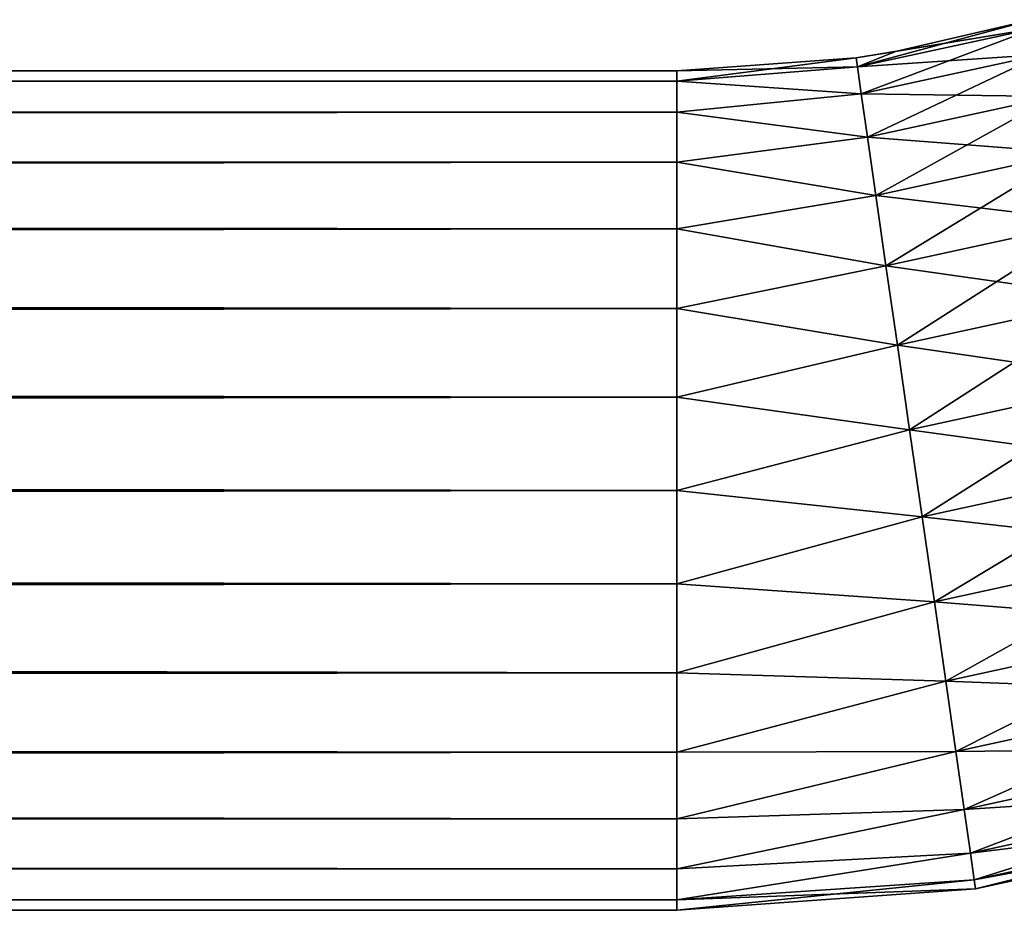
# Model space of a CAD drawing. Header units: inches. Extents: x -4.64 to 4.64, y -1.42 to 0.49.
# Tile 520 of 608: x 4.11 to 4.25, y -1.3 to -1.18. Entities that reach past the tile are written whole.
import ezdxf

# ---------------------------------------------------------------- set-up
doc = ezdxf.new("R2010")
doc.units = ezdxf.units.IN
doc.header["$LTSCALE"] = 65.185185
doc.header["$MEASUREMENT"] = 0
for name, color, linetype in [('332', 7, 'CONTINUOUS'), ('333', 7, 'CONTINUOUS'), ('334', 7, 'CONTINUOUS'), ('335', 7, 'CONTINUOUS'), ('54', 7, 'CONTINUOUS'), ('55', 7, 'CONTINUOUS'), ('56', 7, 'CONTINUOUS'), ('57', 7, 'CONTINUOUS')]:
    doc.layers.add(name, color=color, linetype=linetype)

msp = doc.modelspace()

# ---------------------------------------------------------------- linework, layer by layer
at = {"layer": '332', "color": 7, "linetype": 'CONTINUOUS', "true_color": 0xa2afbf}
for points in [[(-4.20139, -1.18548, -8.25134), (-4.20139, -1.184, -8.23821), (4.20139, -1.18548, -8.25134), (-4.20139, -1.18548, -8.25134)], [(4.20139, -1.18548, -8.25134), (-4.20139, -1.184, -8.23821), (4.20139, -1.184, -8.23821), (4.20139, -1.18548, -8.25134)], [(-4.20139, -1.18984, -8.26381), (-4.20139, -1.18548, -8.25134), (4.20139, -1.18984, -8.26381), (-4.20139, -1.18984, -8.26381)], [(4.20139, -1.18984, -8.26381), (-4.20139, -1.18548, -8.25134), (4.20139, -1.18548, -8.25134), (4.20139, -1.18984, -8.26381)], [(-4.20139, -1.19687, -8.275), (-4.20139, -1.18984, -8.26381), (4.20139, -1.19687, -8.275), (-4.20139, -1.19687, -8.275)], [(4.20139, -1.19687, -8.275), (-4.20139, -1.18984, -8.26381), (4.20139, -1.18984, -8.26381), (4.20139, -1.19687, -8.275)], [(-4.20139, -1.20621, -8.28434), (-4.20139, -1.19687, -8.275), (4.20139, -1.20621, -8.28434), (-4.20139, -1.20621, -8.28434)], [(4.20139, -1.20621, -8.28434), (-4.20139, -1.19687, -8.275), (4.20139, -1.19687, -8.275), (4.20139, -1.20621, -8.28434)], [(-4.20139, -1.2174, -8.29137), (-4.20139, -1.20621, -8.28434), (4.20139, -1.2174, -8.29137), (-4.20139, -1.2174, -8.29137)], [(4.20139, -1.2174, -8.29137), (-4.20139, -1.20621, -8.28434), (4.20139, -1.20621, -8.28434), (4.20139, -1.2174, -8.29137)], [(-4.20139, -1.22987, -8.29573), (-4.20139, -1.2174, -8.29137), (4.20139, -1.22987, -8.29573), (-4.20139, -1.22987, -8.29573)], [(4.20139, -1.22987, -8.29573), (-4.20139, -1.2174, -8.29137), (4.20139, -1.2174, -8.29137), (4.20139, -1.22987, -8.29573)], [(-4.20139, -1.243, -8.29721), (-4.20139, -1.22987, -8.29573), (4.20139, -1.243, -8.29721), (-4.20139, -1.243, -8.29721)], [(4.20139, -1.243, -8.29721), (-4.20139, -1.22987, -8.29573), (4.20139, -1.22987, -8.29573), (4.20139, -1.243, -8.29721)], [(-4.20139, -1.25613, -8.29573), (-4.20139, -1.243, -8.29721), (4.20139, -1.25613, -8.29573), (-4.20139, -1.25613, -8.29573)], [(4.20139, -1.25613, -8.29573), (-4.20139, -1.243, -8.29721), (4.20139, -1.243, -8.29721), (4.20139, -1.25613, -8.29573)], [(-4.20139, -1.2686, -8.29137), (-4.20139, -1.25613, -8.29573), (4.20139, -1.2686, -8.29137), (-4.20139, -1.2686, -8.29137)], [(4.20139, -1.2686, -8.29137), (-4.20139, -1.25613, -8.29573), (4.20139, -1.25613, -8.29573), (4.20139, -1.2686, -8.29137)], [(-4.20139, -1.27979, -8.28434), (-4.20139, -1.2686, -8.29137), (4.20139, -1.27979, -8.28434), (-4.20139, -1.27979, -8.28434)], [(4.20139, -1.27979, -8.28434), (-4.20139, -1.2686, -8.29137), (4.20139, -1.2686, -8.29137), (4.20139, -1.27979, -8.28434)], [(-4.20139, -1.28913, -8.275), (-4.20139, -1.27979, -8.28434), (4.20139, -1.28913, -8.275), (-4.20139, -1.28913, -8.275)], [(4.20139, -1.28913, -8.275), (-4.20139, -1.27979, -8.28434), (4.20139, -1.27979, -8.28434), (4.20139, -1.28913, -8.275)], [(-4.20139, -1.29616, -8.26381), (-4.20139, -1.28913, -8.275), (4.20139, -1.29616, -8.26381), (-4.20139, -1.29616, -8.26381)], [(4.20139, -1.29616, -8.26381), (-4.20139, -1.28913, -8.275), (4.20139, -1.28913, -8.275), (4.20139, -1.29616, -8.26381)], [(-4.20139, -1.30052, -8.25134), (-4.20139, -1.29616, -8.26381), (4.20139, -1.30052, -8.25134), (-4.20139, -1.30052, -8.25134)], [(4.20139, -1.30052, -8.25134), (-4.20139, -1.29616, -8.26381), (4.20139, -1.29616, -8.26381), (4.20139, -1.30052, -8.25134)], [(-4.20139, -1.302, -8.23821), (-4.20139, -1.30052, -8.25134), (4.20139, -1.302, -8.23821), (-4.20139, -1.302, -8.23821)], [(4.20139, -1.302, -8.23821), (-4.20139, -1.30052, -8.25134), (4.20139, -1.30052, -8.25134), (4.20139, -1.302, -8.23821)]]:
    msp.add_3dface(points, dxfattribs=at)
at = {"layer": '333', "color": 7, "linetype": 'CONTINUOUS', "true_color": 0xa2afbf}
for points in [[(-4.20139, -1.184, -8.23821), (-4.20139, -1.18548, -8.22508), (4.20139, -1.184, -8.23821), (-4.20139, -1.184, -8.23821)], [(4.20139, -1.184, -8.23821), (-4.20139, -1.18548, -8.22508), (4.20139, -1.18548, -8.22508), (4.20139, -1.184, -8.23821)], [(-4.20139, -1.18548, -8.22508), (-4.20139, -1.18984, -8.21261), (4.20139, -1.18548, -8.22508), (-4.20139, -1.18548, -8.22508)], [(4.20139, -1.18548, -8.22508), (-4.20139, -1.18984, -8.21261), (4.20139, -1.18984, -8.21261), (4.20139, -1.18548, -8.22508)], [(-4.20139, -1.18984, -8.21261), (-4.20139, -1.19687, -8.20142), (4.20139, -1.18984, -8.21261), (-4.20139, -1.18984, -8.21261)], [(4.20139, -1.18984, -8.21261), (-4.20139, -1.19687, -8.20142), (4.20139, -1.19687, -8.20142), (4.20139, -1.18984, -8.21261)], [(-4.20139, -1.19687, -8.20142), (-4.20139, -1.20621, -8.19208), (4.20139, -1.19687, -8.20142), (-4.20139, -1.19687, -8.20142)], [(4.20139, -1.19687, -8.20142), (-4.20139, -1.20621, -8.19208), (4.20139, -1.20621, -8.19208), (4.20139, -1.19687, -8.20142)], [(-4.20139, -1.20621, -8.19208), (-4.20139, -1.2174, -8.18505), (4.20139, -1.20621, -8.19208), (-4.20139, -1.20621, -8.19208)], [(4.20139, -1.20621, -8.19208), (-4.20139, -1.2174, -8.18505), (4.20139, -1.2174, -8.18505), (4.20139, -1.20621, -8.19208)], [(-4.20139, -1.2174, -8.18505), (-4.20139, -1.22987, -8.18069), (4.20139, -1.2174, -8.18505), (-4.20139, -1.2174, -8.18505)], [(4.20139, -1.2174, -8.18505), (-4.20139, -1.22987, -8.18069), (4.20139, -1.22987, -8.18069), (4.20139, -1.2174, -8.18505)], [(-4.20139, -1.22987, -8.18069), (-4.20139, -1.243, -8.17921), (4.20139, -1.22987, -8.18069), (-4.20139, -1.22987, -8.18069)], [(4.20139, -1.22987, -8.18069), (-4.20139, -1.243, -8.17921), (4.20139, -1.243, -8.17921), (4.20139, -1.22987, -8.18069)], [(-4.20139, -1.243, -8.17921), (-4.20139, -1.25613, -8.18069), (4.20139, -1.243, -8.17921), (-4.20139, -1.243, -8.17921)], [(4.20139, -1.243, -8.17921), (-4.20139, -1.25613, -8.18069), (4.20139, -1.25613, -8.18069), (4.20139, -1.243, -8.17921)], [(-4.20139, -1.25613, -8.18069), (-4.20139, -1.2686, -8.18505), (4.20139, -1.25613, -8.18069), (-4.20139, -1.25613, -8.18069)], [(4.20139, -1.25613, -8.18069), (-4.20139, -1.2686, -8.18505), (4.20139, -1.2686, -8.18505), (4.20139, -1.25613, -8.18069)], [(-4.20139, -1.2686, -8.18505), (-4.20139, -1.27979, -8.19208), (4.20139, -1.2686, -8.18505), (-4.20139, -1.2686, -8.18505)], [(4.20139, -1.2686, -8.18505), (-4.20139, -1.27979, -8.19208), (4.20139, -1.27979, -8.19208), (4.20139, -1.2686, -8.18505)], [(-4.20139, -1.27979, -8.19208), (-4.20139, -1.28913, -8.20142), (4.20139, -1.27979, -8.19208), (-4.20139, -1.27979, -8.19208)], [(4.20139, -1.27979, -8.19208), (-4.20139, -1.28913, -8.20142), (4.20139, -1.28913, -8.20142), (4.20139, -1.27979, -8.19208)], [(-4.20139, -1.28913, -8.20142), (-4.20139, -1.29616, -8.21261), (4.20139, -1.28913, -8.20142), (-4.20139, -1.28913, -8.20142)], [(4.20139, -1.28913, -8.20142), (-4.20139, -1.29616, -8.21261), (4.20139, -1.29616, -8.21261), (4.20139, -1.28913, -8.20142)], [(-4.20139, -1.29616, -8.21261), (-4.20139, -1.30052, -8.22508), (4.20139, -1.29616, -8.21261), (-4.20139, -1.29616, -8.21261)], [(4.20139, -1.29616, -8.21261), (-4.20139, -1.30052, -8.22508), (4.20139, -1.30052, -8.22508), (4.20139, -1.29616, -8.21261)], [(-4.20139, -1.30052, -8.22508), (-4.20139, -1.302, -8.23821), (4.20139, -1.30052, -8.22508), (-4.20139, -1.30052, -8.22508)], [(-4.20139, -1.302, -8.23821), (4.20139, -1.302, -8.23821), (4.20139, -1.30052, -8.22508), (-4.20139, -1.302, -8.23821)]]:
    msp.add_3dface(points, dxfattribs=at)
at = {"layer": '334', "color": 7, "linetype": 'CONTINUOUS', "true_color": 0xa2afbf}
for points in [[(4.25128, -1.17682, -8.23821), (4.25164, -1.17806, -8.25048), (4.23212, -1.18131, -8.23821), (4.25128, -1.17682, -8.23821)], [(4.22676, -1.18347, -8.25048), (4.22657, -1.1822, -8.23821), (4.25164, -1.17806, -8.25048), (4.22676, -1.18347, -8.25048)], [(4.25164, -1.17806, -8.25048), (4.22657, -1.1822, -8.23821), (4.23212, -1.18131, -8.23821), (4.25164, -1.17806, -8.25048)], [(4.25271, -1.18172, -8.26221), (4.22676, -1.18347, -8.25048), (4.25164, -1.17806, -8.25048), (4.25271, -1.18172, -8.26221)], [(4.2273, -1.18725, -8.26221), (4.22676, -1.18347, -8.25048), (4.25271, -1.18172, -8.26221), (4.2273, -1.18725, -8.26221)], [(4.25445, -1.18763, -8.27289), (4.2273, -1.18725, -8.26221), (4.25271, -1.18172, -8.26221), (4.25445, -1.18763, -8.27289)], [(4.22676, -1.18347, -8.25048), (4.20139, -1.184, -8.23821), (4.22657, -1.1822, -8.23821), (4.22676, -1.18347, -8.25048)], [(4.20139, -1.18548, -8.25134), (4.20139, -1.184, -8.23821), (4.22676, -1.18347, -8.25048), (4.20139, -1.18548, -8.25134)], [(4.2273, -1.18725, -8.26221), (4.20139, -1.18548, -8.25134), (4.22676, -1.18347, -8.25048), (4.2273, -1.18725, -8.26221)], [(4.20139, -1.18984, -8.26381), (4.20139, -1.18548, -8.25134), (4.2273, -1.18725, -8.26221), (4.20139, -1.18984, -8.26381)], [(4.22818, -1.19335, -8.27289), (4.20139, -1.18984, -8.26381), (4.2273, -1.18725, -8.26221), (4.22818, -1.19335, -8.27289)], [(4.22818, -1.19335, -8.27289), (4.2273, -1.18725, -8.26221), (4.25445, -1.18763, -8.27289), (4.22818, -1.19335, -8.27289)], [(4.25678, -1.19555, -8.28206), (4.22818, -1.19335, -8.27289), (4.25445, -1.18763, -8.27289), (4.25678, -1.19555, -8.28206)], [(4.20139, -1.19687, -8.275), (4.20139, -1.18984, -8.26381), (4.22818, -1.19335, -8.27289), (4.20139, -1.19687, -8.275)], [(4.22935, -1.20152, -8.28206), (4.20139, -1.19687, -8.275), (4.22818, -1.19335, -8.27289), (4.22935, -1.20152, -8.28206)], [(4.22935, -1.20152, -8.28206), (4.22818, -1.19335, -8.27289), (4.25678, -1.19555, -8.28206), (4.22935, -1.20152, -8.28206)], [(4.25959, -1.20513, -8.28931), (4.22935, -1.20152, -8.28206), (4.25678, -1.19555, -8.28206), (4.25959, -1.20513, -8.28931)], [(4.20139, -1.20621, -8.28434), (4.20139, -1.19687, -8.275), (4.22935, -1.20152, -8.28206), (4.20139, -1.20621, -8.28434)], [(4.23077, -1.2114, -8.28931), (4.20139, -1.20621, -8.28434), (4.22935, -1.20152, -8.28206), (4.23077, -1.2114, -8.28931)], [(4.23077, -1.2114, -8.28931), (4.22935, -1.20152, -8.28206), (4.25959, -1.20513, -8.28931), (4.23077, -1.2114, -8.28931)], [(4.26277, -1.21594, -8.29432), (4.23077, -1.2114, -8.28931), (4.25959, -1.20513, -8.28931), (4.26277, -1.21594, -8.29432)], [(4.20139, -1.2174, -8.29137), (4.20139, -1.20621, -8.28434), (4.23077, -1.2114, -8.28931), (4.20139, -1.2174, -8.29137)], [(4.23238, -1.22255, -8.29432), (4.20139, -1.2174, -8.29137), (4.23077, -1.2114, -8.28931), (4.23238, -1.22255, -8.29432)], [(4.23238, -1.22255, -8.29432), (4.23077, -1.2114, -8.28931), (4.26277, -1.21594, -8.29432), (4.23238, -1.22255, -8.29432)], [(4.26617, -1.22751, -8.29689), (4.23238, -1.22255, -8.29432), (4.26277, -1.21594, -8.29432), (4.26617, -1.22751, -8.29689)], [(4.20139, -1.22987, -8.29573), (4.20139, -1.2174, -8.29137), (4.23238, -1.22255, -8.29432), (4.20139, -1.22987, -8.29573)], [(4.23409, -1.23449, -8.29689), (4.20139, -1.22987, -8.29573), (4.23238, -1.22255, -8.29432), (4.23409, -1.23449, -8.29689)], [(4.23409, -1.23449, -8.29689), (4.23238, -1.22255, -8.29432), (4.26617, -1.22751, -8.29689), (4.23409, -1.23449, -8.29689)], [(4.26964, -1.23935, -8.29689), (4.23409, -1.23449, -8.29689), (4.26617, -1.22751, -8.29689), (4.26964, -1.23935, -8.29689)], [(4.20139, -1.243, -8.29721), (4.20139, -1.22987, -8.29573), (4.23409, -1.23449, -8.29689), (4.20139, -1.243, -8.29721)], [(4.23585, -1.2467, -8.29689), (4.20139, -1.243, -8.29721), (4.23409, -1.23449, -8.29689), (4.23585, -1.2467, -8.29689)], [(4.23585, -1.2467, -8.29689), (4.23409, -1.23449, -8.29689), (4.26964, -1.23935, -8.29689), (4.23585, -1.2467, -8.29689)], [(4.27305, -1.25092, -8.29432), (4.23585, -1.2467, -8.29689), (4.26964, -1.23935, -8.29689), (4.27305, -1.25092, -8.29432)], [(4.20139, -1.25613, -8.29573), (4.20139, -1.243, -8.29721), (4.23585, -1.2467, -8.29689), (4.20139, -1.25613, -8.29573)], [(4.23757, -1.25864, -8.29432), (4.20139, -1.25613, -8.29573), (4.23585, -1.2467, -8.29689), (4.23757, -1.25864, -8.29432)], [(4.23757, -1.25864, -8.29432), (4.23585, -1.2467, -8.29689), (4.27305, -1.25092, -8.29432), (4.23757, -1.25864, -8.29432)], [(4.27622, -1.26173, -8.28931), (4.23757, -1.25864, -8.29432), (4.27305, -1.25092, -8.29432), (4.27622, -1.26173, -8.28931)], [(4.20139, -1.2686, -8.29137), (4.20139, -1.25613, -8.29573), (4.23757, -1.25864, -8.29432), (4.20139, -1.2686, -8.29137)], [(4.23917, -1.2698, -8.28931), (4.20139, -1.2686, -8.29137), (4.23757, -1.25864, -8.29432), (4.23917, -1.2698, -8.28931)], [(4.23917, -1.2698, -8.28931), (4.23757, -1.25864, -8.29432), (4.27622, -1.26173, -8.28931), (4.23917, -1.2698, -8.28931)], [(4.27903, -1.27131, -8.28206), (4.23917, -1.2698, -8.28931), (4.27622, -1.26173, -8.28931), (4.27903, -1.27131, -8.28206)], [(4.20139, -1.27979, -8.28434), (4.20139, -1.2686, -8.29137), (4.23917, -1.2698, -8.28931), (4.20139, -1.27979, -8.28434)], [(4.24059, -1.27967, -8.28206), (4.20139, -1.27979, -8.28434), (4.23917, -1.2698, -8.28931), (4.24059, -1.27967, -8.28206)], [(4.24059, -1.27967, -8.28206), (4.23917, -1.2698, -8.28931), (4.27903, -1.27131, -8.28206), (4.24059, -1.27967, -8.28206)], [(4.28136, -1.27923, -8.27289), (4.24059, -1.27967, -8.28206), (4.27903, -1.27131, -8.28206), (4.28136, -1.27923, -8.27289)], [(4.20139, -1.28913, -8.275), (4.20139, -1.27979, -8.28434), (4.24059, -1.27967, -8.28206), (4.20139, -1.28913, -8.275)], [(4.24176, -1.28784, -8.27289), (4.20139, -1.28913, -8.275), (4.24059, -1.27967, -8.28206), (4.24176, -1.28784, -8.27289)], [(4.24176, -1.28784, -8.27289), (4.24059, -1.27967, -8.28206), (4.28136, -1.27923, -8.27289), (4.24176, -1.28784, -8.27289)], [(4.2831, -1.28514, -8.26221), (4.24176, -1.28784, -8.27289), (4.28136, -1.27923, -8.27289), (4.2831, -1.28514, -8.26221)], [(4.24264, -1.29395, -8.26221), (4.24176, -1.28784, -8.27289), (4.2831, -1.28514, -8.26221), (4.24264, -1.29395, -8.26221)], [(4.28417, -1.2888, -8.25048), (4.24264, -1.29395, -8.26221), (4.2831, -1.28514, -8.26221), (4.28417, -1.2888, -8.25048)], [(4.20139, -1.29616, -8.26381), (4.20139, -1.28913, -8.275), (4.24176, -1.28784, -8.27289), (4.20139, -1.29616, -8.26381)], [(4.24264, -1.29395, -8.26221), (4.20139, -1.29616, -8.26381), (4.24176, -1.28784, -8.27289), (4.24264, -1.29395, -8.26221)], [(4.24318, -1.29772, -8.25048), (4.24264, -1.29395, -8.26221), (4.28417, -1.2888, -8.25048), (4.24318, -1.29772, -8.25048)], [(4.28454, -1.29004, -8.23821), (4.24318, -1.29772, -8.25048), (4.28417, -1.2888, -8.25048), (4.28454, -1.29004, -8.23821)], [(4.24337, -1.299, -8.23821), (4.24318, -1.29772, -8.25048), (4.28454, -1.29004, -8.23821), (4.24337, -1.299, -8.23821)], [(4.20139, -1.30052, -8.25134), (4.20139, -1.29616, -8.26381), (4.24264, -1.29395, -8.26221), (4.20139, -1.30052, -8.25134)], [(4.24318, -1.29772, -8.25048), (4.20139, -1.30052, -8.25134), (4.24264, -1.29395, -8.26221), (4.24318, -1.29772, -8.25048)], [(4.24337, -1.299, -8.23821), (4.20139, -1.30052, -8.25134), (4.24318, -1.29772, -8.25048), (4.24337, -1.299, -8.23821)], [(4.20139, -1.302, -8.23821), (4.20139, -1.30052, -8.25134), (4.24337, -1.299, -8.23821), (4.20139, -1.302, -8.23821)]]:
    msp.add_3dface(points, dxfattribs=at)
at = {"layer": '335', "color": 7, "linetype": 'CONTINUOUS', "true_color": 0xa2afbf}
for points in [[(4.25128, -1.17682, -8.23821), (4.23212, -1.18131, -8.23821), (4.22676, -1.18347, -8.22594), (4.25128, -1.17682, -8.23821)], [(4.25128, -1.17682, -8.23821), (4.22676, -1.18347, -8.22594), (4.25164, -1.17806, -8.22594), (4.25128, -1.17682, -8.23821)], [(4.22676, -1.18347, -8.22594), (4.2273, -1.18725, -8.21421), (4.25164, -1.17806, -8.22594), (4.22676, -1.18347, -8.22594)], [(4.25164, -1.17806, -8.22594), (4.2273, -1.18725, -8.21421), (4.25271, -1.18172, -8.21421), (4.25164, -1.17806, -8.22594)], [(4.23212, -1.18131, -8.23821), (4.22657, -1.1822, -8.23821), (4.22676, -1.18347, -8.22594), (4.23212, -1.18131, -8.23821)], [(4.2273, -1.18725, -8.21421), (4.22818, -1.19335, -8.20353), (4.25271, -1.18172, -8.21421), (4.2273, -1.18725, -8.21421)], [(4.25271, -1.18172, -8.21421), (4.22818, -1.19335, -8.20353), (4.25445, -1.18763, -8.20353), (4.25271, -1.18172, -8.21421)], [(4.20139, -1.184, -8.23821), (4.20139, -1.18548, -8.22508), (4.22657, -1.1822, -8.23821), (4.20139, -1.184, -8.23821)], [(4.22657, -1.1822, -8.23821), (4.20139, -1.18548, -8.22508), (4.22676, -1.18347, -8.22594), (4.22657, -1.1822, -8.23821)], [(4.22676, -1.18347, -8.22594), (4.20139, -1.18548, -8.22508), (4.2273, -1.18725, -8.21421), (4.22676, -1.18347, -8.22594)], [(4.20139, -1.18548, -8.22508), (4.20139, -1.18984, -8.21261), (4.2273, -1.18725, -8.21421), (4.20139, -1.18548, -8.22508)], [(4.2273, -1.18725, -8.21421), (4.20139, -1.18984, -8.21261), (4.22818, -1.19335, -8.20353), (4.2273, -1.18725, -8.21421)], [(4.22818, -1.19335, -8.20353), (4.22935, -1.20152, -8.19436), (4.25445, -1.18763, -8.20353), (4.22818, -1.19335, -8.20353)], [(4.25445, -1.18763, -8.20353), (4.22935, -1.20152, -8.19436), (4.25678, -1.19555, -8.19436), (4.25445, -1.18763, -8.20353)], [(4.20139, -1.18984, -8.21261), (4.20139, -1.19687, -8.20142), (4.22818, -1.19335, -8.20353), (4.20139, -1.18984, -8.21261)], [(4.22818, -1.19335, -8.20353), (4.20139, -1.19687, -8.20142), (4.22935, -1.20152, -8.19436), (4.22818, -1.19335, -8.20353)], [(4.22935, -1.20152, -8.19436), (4.23077, -1.2114, -8.18711), (4.25678, -1.19555, -8.19436), (4.22935, -1.20152, -8.19436)], [(4.25678, -1.19555, -8.19436), (4.23077, -1.2114, -8.18711), (4.25959, -1.20513, -8.18711), (4.25678, -1.19555, -8.19436)], [(4.20139, -1.19687, -8.20142), (4.20139, -1.20621, -8.19208), (4.22935, -1.20152, -8.19436), (4.20139, -1.19687, -8.20142)], [(4.22935, -1.20152, -8.19436), (4.20139, -1.20621, -8.19208), (4.23077, -1.2114, -8.18711), (4.22935, -1.20152, -8.19436)], [(4.23077, -1.2114, -8.18711), (4.23238, -1.22255, -8.1821), (4.25959, -1.20513, -8.18711), (4.23077, -1.2114, -8.18711)], [(4.25959, -1.20513, -8.18711), (4.23238, -1.22255, -8.1821), (4.26277, -1.21594, -8.1821), (4.25959, -1.20513, -8.18711)], [(4.20139, -1.20621, -8.19208), (4.20139, -1.2174, -8.18505), (4.23077, -1.2114, -8.18711), (4.20139, -1.20621, -8.19208)], [(4.23077, -1.2114, -8.18711), (4.20139, -1.2174, -8.18505), (4.23238, -1.22255, -8.1821), (4.23077, -1.2114, -8.18711)], [(4.23238, -1.22255, -8.1821), (4.23409, -1.23449, -8.17953), (4.26277, -1.21594, -8.1821), (4.23238, -1.22255, -8.1821)], [(4.26277, -1.21594, -8.1821), (4.23409, -1.23449, -8.17953), (4.26617, -1.22751, -8.17953), (4.26277, -1.21594, -8.1821)], [(4.20139, -1.2174, -8.18505), (4.20139, -1.22987, -8.18069), (4.23238, -1.22255, -8.1821), (4.20139, -1.2174, -8.18505)], [(4.23238, -1.22255, -8.1821), (4.20139, -1.22987, -8.18069), (4.23409, -1.23449, -8.17953), (4.23238, -1.22255, -8.1821)], [(4.23409, -1.23449, -8.17953), (4.23585, -1.2467, -8.17953), (4.26617, -1.22751, -8.17953), (4.23409, -1.23449, -8.17953)], [(4.26617, -1.22751, -8.17953), (4.23585, -1.2467, -8.17953), (4.26964, -1.23935, -8.17953), (4.26617, -1.22751, -8.17953)], [(4.20139, -1.22987, -8.18069), (4.20139, -1.243, -8.17921), (4.23409, -1.23449, -8.17953), (4.20139, -1.22987, -8.18069)], [(4.23409, -1.23449, -8.17953), (4.20139, -1.243, -8.17921), (4.23585, -1.2467, -8.17953), (4.23409, -1.23449, -8.17953)], [(4.23585, -1.2467, -8.17953), (4.23757, -1.25864, -8.1821), (4.26964, -1.23935, -8.17953), (4.23585, -1.2467, -8.17953)], [(4.26964, -1.23935, -8.17953), (4.23757, -1.25864, -8.1821), (4.27305, -1.25092, -8.1821), (4.26964, -1.23935, -8.17953)], [(4.20139, -1.243, -8.17921), (4.20139, -1.25613, -8.18069), (4.23585, -1.2467, -8.17953), (4.20139, -1.243, -8.17921)], [(4.23585, -1.2467, -8.17953), (4.20139, -1.25613, -8.18069), (4.23757, -1.25864, -8.1821), (4.23585, -1.2467, -8.17953)], [(4.23757, -1.25864, -8.1821), (4.23917, -1.2698, -8.18711), (4.27305, -1.25092, -8.1821), (4.23757, -1.25864, -8.1821)], [(4.27305, -1.25092, -8.1821), (4.23917, -1.2698, -8.18711), (4.27622, -1.26173, -8.18711), (4.27305, -1.25092, -8.1821)], [(4.20139, -1.25613, -8.18069), (4.20139, -1.2686, -8.18505), (4.23757, -1.25864, -8.1821), (4.20139, -1.25613, -8.18069)], [(4.23757, -1.25864, -8.1821), (4.20139, -1.2686, -8.18505), (4.23917, -1.2698, -8.18711), (4.23757, -1.25864, -8.1821)], [(4.23917, -1.2698, -8.18711), (4.24059, -1.27967, -8.19436), (4.27622, -1.26173, -8.18711), (4.23917, -1.2698, -8.18711)], [(4.27622, -1.26173, -8.18711), (4.24059, -1.27967, -8.19436), (4.27903, -1.27131, -8.19436), (4.27622, -1.26173, -8.18711)], [(4.20139, -1.2686, -8.18505), (4.20139, -1.27979, -8.19208), (4.23917, -1.2698, -8.18711), (4.20139, -1.2686, -8.18505)], [(4.23917, -1.2698, -8.18711), (4.20139, -1.27979, -8.19208), (4.24059, -1.27967, -8.19436), (4.23917, -1.2698, -8.18711)], [(4.24059, -1.27967, -8.19436), (4.24176, -1.28784, -8.20353), (4.27903, -1.27131, -8.19436), (4.24059, -1.27967, -8.19436)], [(4.27903, -1.27131, -8.19436), (4.24176, -1.28784, -8.20353), (4.28136, -1.27923, -8.20353), (4.27903, -1.27131, -8.19436)], [(4.20139, -1.27979, -8.19208), (4.20139, -1.28913, -8.20142), (4.24059, -1.27967, -8.19436), (4.20139, -1.27979, -8.19208)], [(4.24059, -1.27967, -8.19436), (4.20139, -1.28913, -8.20142), (4.24176, -1.28784, -8.20353), (4.24059, -1.27967, -8.19436)], [(4.24176, -1.28784, -8.20353), (4.24264, -1.29395, -8.21421), (4.28136, -1.27923, -8.20353), (4.24176, -1.28784, -8.20353)], [(4.28136, -1.27923, -8.20353), (4.24264, -1.29395, -8.21421), (4.2831, -1.28514, -8.21421), (4.28136, -1.27923, -8.20353)], [(4.24264, -1.29395, -8.21421), (4.24318, -1.29772, -8.22594), (4.2831, -1.28514, -8.21421), (4.24264, -1.29395, -8.21421)], [(4.2831, -1.28514, -8.21421), (4.24318, -1.29772, -8.22594), (4.28417, -1.2888, -8.22594), (4.2831, -1.28514, -8.21421)], [(4.20139, -1.28913, -8.20142), (4.20139, -1.29616, -8.21261), (4.24176, -1.28784, -8.20353), (4.20139, -1.28913, -8.20142)], [(4.24176, -1.28784, -8.20353), (4.20139, -1.29616, -8.21261), (4.24264, -1.29395, -8.21421), (4.24176, -1.28784, -8.20353)], [(4.24318, -1.29772, -8.22594), (4.24337, -1.299, -8.23821), (4.28417, -1.2888, -8.22594), (4.24318, -1.29772, -8.22594)], [(4.24337, -1.299, -8.23821), (4.28454, -1.29004, -8.23821), (4.28417, -1.2888, -8.22594), (4.24337, -1.299, -8.23821)], [(4.20139, -1.29616, -8.21261), (4.20139, -1.30052, -8.22508), (4.24264, -1.29395, -8.21421), (4.20139, -1.29616, -8.21261)], [(4.24264, -1.29395, -8.21421), (4.20139, -1.30052, -8.22508), (4.24318, -1.29772, -8.22594), (4.24264, -1.29395, -8.21421)], [(4.20139, -1.30052, -8.22508), (4.20139, -1.302, -8.23821), (4.24318, -1.29772, -8.22594), (4.20139, -1.30052, -8.22508)], [(4.20139, -1.302, -8.23821), (4.24337, -1.299, -8.23821), (4.24318, -1.29772, -8.22594), (4.20139, -1.302, -8.23821)]]:
    msp.add_3dface(points, dxfattribs=at)
at = {"layer": '54', "color": 7, "linetype": 'CONTINUOUS', "true_color": 0xa2afbf}
for points in [[(-4.20139, -1.184, 8.23821), (-4.20139, -1.18548, 8.25134), (4.20139, -1.184, 8.23821), (-4.20139, -1.184, 8.23821)], [(4.20139, -1.184, 8.23821), (-4.20139, -1.18548, 8.25134), (4.20139, -1.18548, 8.25134), (4.20139, -1.184, 8.23821)], [(-4.20139, -1.18548, 8.25134), (-4.20139, -1.18984, 8.26381), (4.20139, -1.18548, 8.25134), (-4.20139, -1.18548, 8.25134)], [(4.20139, -1.18548, 8.25134), (-4.20139, -1.18984, 8.26381), (4.20139, -1.18984, 8.26381), (4.20139, -1.18548, 8.25134)], [(-4.20139, -1.18984, 8.26381), (-4.20139, -1.19687, 8.275), (4.20139, -1.18984, 8.26381), (-4.20139, -1.18984, 8.26381)], [(4.20139, -1.18984, 8.26381), (-4.20139, -1.19687, 8.275), (4.20139, -1.19687, 8.275), (4.20139, -1.18984, 8.26381)], [(-4.20139, -1.19687, 8.275), (-4.20139, -1.20621, 8.28434), (4.20139, -1.19687, 8.275), (-4.20139, -1.19687, 8.275)], [(4.20139, -1.19687, 8.275), (-4.20139, -1.20621, 8.28434), (4.20139, -1.20621, 8.28434), (4.20139, -1.19687, 8.275)], [(-4.20139, -1.20621, 8.28434), (-4.20139, -1.2174, 8.29137), (4.20139, -1.20621, 8.28434), (-4.20139, -1.20621, 8.28434)], [(4.20139, -1.20621, 8.28434), (-4.20139, -1.2174, 8.29137), (4.20139, -1.2174, 8.29137), (4.20139, -1.20621, 8.28434)], [(-4.20139, -1.2174, 8.29137), (-4.20139, -1.22987, 8.29573), (4.20139, -1.2174, 8.29137), (-4.20139, -1.2174, 8.29137)], [(4.20139, -1.2174, 8.29137), (-4.20139, -1.22987, 8.29573), (4.20139, -1.22987, 8.29573), (4.20139, -1.2174, 8.29137)], [(-4.20139, -1.22987, 8.29573), (-4.20139, -1.243, 8.29721), (4.20139, -1.22987, 8.29573), (-4.20139, -1.22987, 8.29573)], [(4.20139, -1.22987, 8.29573), (-4.20139, -1.243, 8.29721), (4.20139, -1.243, 8.29721), (4.20139, -1.22987, 8.29573)], [(-4.20139, -1.243, 8.29721), (-4.20139, -1.25613, 8.29573), (4.20139, -1.243, 8.29721), (-4.20139, -1.243, 8.29721)], [(4.20139, -1.243, 8.29721), (-4.20139, -1.25613, 8.29573), (4.20139, -1.25613, 8.29573), (4.20139, -1.243, 8.29721)], [(-4.20139, -1.25613, 8.29573), (-4.20139, -1.2686, 8.29137), (4.20139, -1.25613, 8.29573), (-4.20139, -1.25613, 8.29573)], [(4.20139, -1.25613, 8.29573), (-4.20139, -1.2686, 8.29137), (4.20139, -1.2686, 8.29137), (4.20139, -1.25613, 8.29573)], [(-4.20139, -1.2686, 8.29137), (-4.20139, -1.27979, 8.28434), (4.20139, -1.2686, 8.29137), (-4.20139, -1.2686, 8.29137)], [(4.20139, -1.2686, 8.29137), (-4.20139, -1.27979, 8.28434), (4.20139, -1.27979, 8.28434), (4.20139, -1.2686, 8.29137)], [(-4.20139, -1.27979, 8.28434), (-4.20139, -1.28913, 8.275), (4.20139, -1.27979, 8.28434), (-4.20139, -1.27979, 8.28434)], [(4.20139, -1.27979, 8.28434), (-4.20139, -1.28913, 8.275), (4.20139, -1.28913, 8.275), (4.20139, -1.27979, 8.28434)], [(-4.20139, -1.28913, 8.275), (-4.20139, -1.29616, 8.26381), (4.20139, -1.28913, 8.275), (-4.20139, -1.28913, 8.275)], [(4.20139, -1.28913, 8.275), (-4.20139, -1.29616, 8.26381), (4.20139, -1.29616, 8.26381), (4.20139, -1.28913, 8.275)], [(-4.20139, -1.29616, 8.26381), (-4.20139, -1.30052, 8.25134), (4.20139, -1.29616, 8.26381), (-4.20139, -1.29616, 8.26381)], [(4.20139, -1.29616, 8.26381), (-4.20139, -1.30052, 8.25134), (4.20139, -1.30052, 8.25134), (4.20139, -1.29616, 8.26381)], [(-4.20139, -1.30052, 8.25134), (-4.20139, -1.302, 8.23821), (4.20139, -1.30052, 8.25134), (-4.20139, -1.30052, 8.25134)], [(4.20139, -1.30052, 8.25134), (-4.20139, -1.302, 8.23821), (4.20139, -1.302, 8.23821), (4.20139, -1.30052, 8.25134)]]:
    msp.add_3dface(points, dxfattribs=at)
at = {"layer": '55', "color": 7, "linetype": 'CONTINUOUS', "true_color": 0xa2afbf}
for points in [[(-4.20139, -1.18548, 8.22508), (-4.20139, -1.184, 8.23821), (4.20139, -1.18548, 8.22508), (-4.20139, -1.18548, 8.22508)], [(-4.20139, -1.184, 8.23821), (4.20139, -1.184, 8.23821), (4.20139, -1.18548, 8.22508), (-4.20139, -1.184, 8.23821)], [(-4.20139, -1.18984, 8.21261), (-4.20139, -1.18548, 8.22508), (4.20139, -1.18984, 8.21261), (-4.20139, -1.18984, 8.21261)], [(4.20139, -1.18984, 8.21261), (-4.20139, -1.18548, 8.22508), (4.20139, -1.18548, 8.22508), (4.20139, -1.18984, 8.21261)], [(-4.20139, -1.19687, 8.20142), (-4.20139, -1.18984, 8.21261), (4.20139, -1.19687, 8.20142), (-4.20139, -1.19687, 8.20142)], [(4.20139, -1.19687, 8.20142), (-4.20139, -1.18984, 8.21261), (4.20139, -1.18984, 8.21261), (4.20139, -1.19687, 8.20142)], [(-4.20139, -1.20621, 8.19208), (-4.20139, -1.19687, 8.20142), (4.20139, -1.20621, 8.19208), (-4.20139, -1.20621, 8.19208)], [(4.20139, -1.20621, 8.19208), (-4.20139, -1.19687, 8.20142), (4.20139, -1.19687, 8.20142), (4.20139, -1.20621, 8.19208)], [(-4.20139, -1.2174, 8.18505), (-4.20139, -1.20621, 8.19208), (4.20139, -1.2174, 8.18505), (-4.20139, -1.2174, 8.18505)], [(4.20139, -1.2174, 8.18505), (-4.20139, -1.20621, 8.19208), (4.20139, -1.20621, 8.19208), (4.20139, -1.2174, 8.18505)], [(-4.20139, -1.22987, 8.18069), (-4.20139, -1.2174, 8.18505), (4.20139, -1.22987, 8.18069), (-4.20139, -1.22987, 8.18069)], [(4.20139, -1.22987, 8.18069), (-4.20139, -1.2174, 8.18505), (4.20139, -1.2174, 8.18505), (4.20139, -1.22987, 8.18069)], [(-4.20139, -1.243, 8.17921), (-4.20139, -1.22987, 8.18069), (4.20139, -1.243, 8.17921), (-4.20139, -1.243, 8.17921)], [(4.20139, -1.243, 8.17921), (-4.20139, -1.22987, 8.18069), (4.20139, -1.22987, 8.18069), (4.20139, -1.243, 8.17921)], [(-4.20139, -1.25613, 8.18069), (-4.20139, -1.243, 8.17921), (4.20139, -1.25613, 8.18069), (-4.20139, -1.25613, 8.18069)], [(4.20139, -1.25613, 8.18069), (-4.20139, -1.243, 8.17921), (4.20139, -1.243, 8.17921), (4.20139, -1.25613, 8.18069)], [(-4.20139, -1.2686, 8.18505), (-4.20139, -1.25613, 8.18069), (4.20139, -1.2686, 8.18505), (-4.20139, -1.2686, 8.18505)], [(4.20139, -1.2686, 8.18505), (-4.20139, -1.25613, 8.18069), (4.20139, -1.25613, 8.18069), (4.20139, -1.2686, 8.18505)], [(-4.20139, -1.27979, 8.19208), (-4.20139, -1.2686, 8.18505), (4.20139, -1.27979, 8.19208), (-4.20139, -1.27979, 8.19208)], [(4.20139, -1.27979, 8.19208), (-4.20139, -1.2686, 8.18505), (4.20139, -1.2686, 8.18505), (4.20139, -1.27979, 8.19208)], [(-4.20139, -1.28913, 8.20142), (-4.20139, -1.27979, 8.19208), (4.20139, -1.28913, 8.20142), (-4.20139, -1.28913, 8.20142)], [(4.20139, -1.28913, 8.20142), (-4.20139, -1.27979, 8.19208), (4.20139, -1.27979, 8.19208), (4.20139, -1.28913, 8.20142)], [(-4.20139, -1.29616, 8.21261), (-4.20139, -1.28913, 8.20142), (4.20139, -1.29616, 8.21261), (-4.20139, -1.29616, 8.21261)], [(4.20139, -1.29616, 8.21261), (-4.20139, -1.28913, 8.20142), (4.20139, -1.28913, 8.20142), (4.20139, -1.29616, 8.21261)], [(-4.20139, -1.30052, 8.22508), (-4.20139, -1.29616, 8.21261), (4.20139, -1.30052, 8.22508), (-4.20139, -1.30052, 8.22508)], [(4.20139, -1.30052, 8.22508), (-4.20139, -1.29616, 8.21261), (4.20139, -1.29616, 8.21261), (4.20139, -1.30052, 8.22508)], [(-4.20139, -1.302, 8.23821), (-4.20139, -1.30052, 8.22508), (4.20139, -1.302, 8.23821), (-4.20139, -1.302, 8.23821)], [(4.20139, -1.302, 8.23821), (-4.20139, -1.30052, 8.22508), (4.20139, -1.30052, 8.22508), (4.20139, -1.302, 8.23821)]]:
    msp.add_3dface(points, dxfattribs=at)
at = {"layer": '56', "color": 7, "linetype": 'CONTINUOUS', "true_color": 0xa2afbf}
for points in [[(4.23212, -1.18131, 8.23821), (4.22676, -1.18347, 8.25048), (4.25128, -1.17682, 8.23821), (4.23212, -1.18131, 8.23821)], [(4.25128, -1.17682, 8.23821), (4.22676, -1.18347, 8.25048), (4.25164, -1.17806, 8.25048), (4.25128, -1.17682, 8.23821)], [(4.22676, -1.18347, 8.25048), (4.2273, -1.18725, 8.26221), (4.25164, -1.17806, 8.25048), (4.22676, -1.18347, 8.25048)], [(4.25164, -1.17806, 8.25048), (4.2273, -1.18725, 8.26221), (4.25271, -1.18172, 8.26221), (4.25164, -1.17806, 8.25048)], [(4.22657, -1.1822, 8.23821), (4.22676, -1.18347, 8.25048), (4.23212, -1.18131, 8.23821), (4.22657, -1.1822, 8.23821)], [(4.2273, -1.18725, 8.26221), (4.22818, -1.19335, 8.27289), (4.25271, -1.18172, 8.26221), (4.2273, -1.18725, 8.26221)], [(4.25271, -1.18172, 8.26221), (4.22818, -1.19335, 8.27289), (4.25445, -1.18763, 8.27289), (4.25271, -1.18172, 8.26221)], [(4.20139, -1.184, 8.23821), (4.20139, -1.18548, 8.25134), (4.22657, -1.1822, 8.23821), (4.20139, -1.184, 8.23821)], [(4.22657, -1.1822, 8.23821), (4.20139, -1.18548, 8.25134), (4.22676, -1.18347, 8.25048), (4.22657, -1.1822, 8.23821)], [(4.22676, -1.18347, 8.25048), (4.20139, -1.18548, 8.25134), (4.2273, -1.18725, 8.26221), (4.22676, -1.18347, 8.25048)], [(4.20139, -1.18548, 8.25134), (4.20139, -1.18984, 8.26381), (4.2273, -1.18725, 8.26221), (4.20139, -1.18548, 8.25134)], [(4.2273, -1.18725, 8.26221), (4.20139, -1.18984, 8.26381), (4.22818, -1.19335, 8.27289), (4.2273, -1.18725, 8.26221)], [(4.22818, -1.19335, 8.27289), (4.22935, -1.20152, 8.28206), (4.25445, -1.18763, 8.27289), (4.22818, -1.19335, 8.27289)], [(4.25445, -1.18763, 8.27289), (4.22935, -1.20152, 8.28206), (4.25678, -1.19555, 8.28206), (4.25445, -1.18763, 8.27289)], [(4.20139, -1.18984, 8.26381), (4.20139, -1.19687, 8.275), (4.22818, -1.19335, 8.27289), (4.20139, -1.18984, 8.26381)], [(4.22818, -1.19335, 8.27289), (4.20139, -1.19687, 8.275), (4.22935, -1.20152, 8.28206), (4.22818, -1.19335, 8.27289)], [(4.22935, -1.20152, 8.28206), (4.23077, -1.2114, 8.28931), (4.25678, -1.19555, 8.28206), (4.22935, -1.20152, 8.28206)], [(4.25678, -1.19555, 8.28206), (4.23077, -1.2114, 8.28931), (4.25959, -1.20513, 8.28931), (4.25678, -1.19555, 8.28206)], [(4.20139, -1.19687, 8.275), (4.20139, -1.20621, 8.28434), (4.22935, -1.20152, 8.28206), (4.20139, -1.19687, 8.275)], [(4.22935, -1.20152, 8.28206), (4.20139, -1.20621, 8.28434), (4.23077, -1.2114, 8.28931), (4.22935, -1.20152, 8.28206)], [(4.23077, -1.2114, 8.28931), (4.23238, -1.22255, 8.29432), (4.25959, -1.20513, 8.28931), (4.23077, -1.2114, 8.28931)], [(4.25959, -1.20513, 8.28931), (4.23238, -1.22255, 8.29432), (4.26277, -1.21594, 8.29432), (4.25959, -1.20513, 8.28931)], [(4.20139, -1.20621, 8.28434), (4.20139, -1.2174, 8.29137), (4.23077, -1.2114, 8.28931), (4.20139, -1.20621, 8.28434)], [(4.23077, -1.2114, 8.28931), (4.20139, -1.2174, 8.29137), (4.23238, -1.22255, 8.29432), (4.23077, -1.2114, 8.28931)], [(4.23238, -1.22255, 8.29432), (4.23409, -1.23449, 8.29689), (4.26277, -1.21594, 8.29432), (4.23238, -1.22255, 8.29432)], [(4.26277, -1.21594, 8.29432), (4.23409, -1.23449, 8.29689), (4.26617, -1.22751, 8.29689), (4.26277, -1.21594, 8.29432)], [(4.20139, -1.2174, 8.29137), (4.20139, -1.22987, 8.29573), (4.23238, -1.22255, 8.29432), (4.20139, -1.2174, 8.29137)], [(4.23238, -1.22255, 8.29432), (4.20139, -1.22987, 8.29573), (4.23409, -1.23449, 8.29689), (4.23238, -1.22255, 8.29432)], [(4.23409, -1.23449, 8.29689), (4.23585, -1.2467, 8.29689), (4.26617, -1.22751, 8.29689), (4.23409, -1.23449, 8.29689)], [(4.26617, -1.22751, 8.29689), (4.23585, -1.2467, 8.29689), (4.26964, -1.23935, 8.29689), (4.26617, -1.22751, 8.29689)], [(4.20139, -1.22987, 8.29573), (4.20139, -1.243, 8.29721), (4.23409, -1.23449, 8.29689), (4.20139, -1.22987, 8.29573)], [(4.23409, -1.23449, 8.29689), (4.20139, -1.243, 8.29721), (4.23585, -1.2467, 8.29689), (4.23409, -1.23449, 8.29689)], [(4.23585, -1.2467, 8.29689), (4.23757, -1.25864, 8.29432), (4.26964, -1.23935, 8.29689), (4.23585, -1.2467, 8.29689)], [(4.26964, -1.23935, 8.29689), (4.23757, -1.25864, 8.29432), (4.27305, -1.25092, 8.29432), (4.26964, -1.23935, 8.29689)], [(4.20139, -1.243, 8.29721), (4.20139, -1.25613, 8.29573), (4.23585, -1.2467, 8.29689), (4.20139, -1.243, 8.29721)], [(4.23585, -1.2467, 8.29689), (4.20139, -1.25613, 8.29573), (4.23757, -1.25864, 8.29432), (4.23585, -1.2467, 8.29689)], [(4.23757, -1.25864, 8.29432), (4.23917, -1.2698, 8.28931), (4.27305, -1.25092, 8.29432), (4.23757, -1.25864, 8.29432)], [(4.27305, -1.25092, 8.29432), (4.23917, -1.2698, 8.28931), (4.27622, -1.26173, 8.28931), (4.27305, -1.25092, 8.29432)], [(4.20139, -1.25613, 8.29573), (4.20139, -1.2686, 8.29137), (4.23757, -1.25864, 8.29432), (4.20139, -1.25613, 8.29573)], [(4.23757, -1.25864, 8.29432), (4.20139, -1.2686, 8.29137), (4.23917, -1.2698, 8.28931), (4.23757, -1.25864, 8.29432)], [(4.23917, -1.2698, 8.28931), (4.24059, -1.27967, 8.28206), (4.27622, -1.26173, 8.28931), (4.23917, -1.2698, 8.28931)], [(4.27622, -1.26173, 8.28931), (4.24059, -1.27967, 8.28206), (4.27903, -1.27131, 8.28206), (4.27622, -1.26173, 8.28931)], [(4.20139, -1.2686, 8.29137), (4.20139, -1.27979, 8.28434), (4.23917, -1.2698, 8.28931), (4.20139, -1.2686, 8.29137)], [(4.23917, -1.2698, 8.28931), (4.20139, -1.27979, 8.28434), (4.24059, -1.27967, 8.28206), (4.23917, -1.2698, 8.28931)], [(4.24059, -1.27967, 8.28206), (4.24176, -1.28784, 8.27289), (4.27903, -1.27131, 8.28206), (4.24059, -1.27967, 8.28206)], [(4.27903, -1.27131, 8.28206), (4.24176, -1.28784, 8.27289), (4.28136, -1.27923, 8.27289), (4.27903, -1.27131, 8.28206)], [(4.20139, -1.27979, 8.28434), (4.20139, -1.28913, 8.275), (4.24059, -1.27967, 8.28206), (4.20139, -1.27979, 8.28434)], [(4.24059, -1.27967, 8.28206), (4.20139, -1.28913, 8.275), (4.24176, -1.28784, 8.27289), (4.24059, -1.27967, 8.28206)], [(4.24176, -1.28784, 8.27289), (4.24264, -1.29395, 8.26221), (4.28136, -1.27923, 8.27289), (4.24176, -1.28784, 8.27289)], [(4.28136, -1.27923, 8.27289), (4.24264, -1.29395, 8.26221), (4.2831, -1.28514, 8.26221), (4.28136, -1.27923, 8.27289)], [(4.24264, -1.29395, 8.26221), (4.24318, -1.29772, 8.25048), (4.2831, -1.28514, 8.26221), (4.24264, -1.29395, 8.26221)], [(4.2831, -1.28514, 8.26221), (4.24318, -1.29772, 8.25048), (4.28417, -1.2888, 8.25048), (4.2831, -1.28514, 8.26221)], [(4.20139, -1.28913, 8.275), (4.20139, -1.29616, 8.26381), (4.24176, -1.28784, 8.27289), (4.20139, -1.28913, 8.275)], [(4.24176, -1.28784, 8.27289), (4.20139, -1.29616, 8.26381), (4.24264, -1.29395, 8.26221), (4.24176, -1.28784, 8.27289)], [(4.24318, -1.29772, 8.25048), (4.24337, -1.299, 8.23821), (4.28417, -1.2888, 8.25048), (4.24318, -1.29772, 8.25048)], [(4.28417, -1.2888, 8.25048), (4.24337, -1.299, 8.23821), (4.28454, -1.29004, 8.23821), (4.28417, -1.2888, 8.25048)], [(4.20139, -1.29616, 8.26381), (4.20139, -1.30052, 8.25134), (4.24264, -1.29395, 8.26221), (4.20139, -1.29616, 8.26381)], [(4.24264, -1.29395, 8.26221), (4.20139, -1.30052, 8.25134), (4.24318, -1.29772, 8.25048), (4.24264, -1.29395, 8.26221)], [(4.20139, -1.30052, 8.25134), (4.20139, -1.302, 8.23821), (4.24318, -1.29772, 8.25048), (4.20139, -1.30052, 8.25134)], [(4.24318, -1.29772, 8.25048), (4.20139, -1.302, 8.23821), (4.24337, -1.299, 8.23821), (4.24318, -1.29772, 8.25048)]]:
    msp.add_3dface(points, dxfattribs=at)
at = {"layer": '57', "color": 7, "linetype": 'CONTINUOUS', "true_color": 0xa2afbf}
for points in [[(4.23212, -1.18131, 8.23821), (4.25128, -1.17682, 8.23821), (4.25164, -1.17806, 8.22594), (4.23212, -1.18131, 8.23821)], [(4.22657, -1.1822, 8.23821), (4.23212, -1.18131, 8.23821), (4.25164, -1.17806, 8.22594), (4.22657, -1.1822, 8.23821)], [(4.22676, -1.18347, 8.22594), (4.22657, -1.1822, 8.23821), (4.25164, -1.17806, 8.22594), (4.22676, -1.18347, 8.22594)], [(4.25271, -1.18172, 8.21421), (4.22676, -1.18347, 8.22594), (4.25164, -1.17806, 8.22594), (4.25271, -1.18172, 8.21421)], [(4.2273, -1.18725, 8.21421), (4.22676, -1.18347, 8.22594), (4.25271, -1.18172, 8.21421), (4.2273, -1.18725, 8.21421)], [(4.25445, -1.18763, 8.20353), (4.2273, -1.18725, 8.21421), (4.25271, -1.18172, 8.21421), (4.25445, -1.18763, 8.20353)], [(4.20139, -1.184, 8.23821), (4.22657, -1.1822, 8.23821), (4.22676, -1.18347, 8.22594), (4.20139, -1.184, 8.23821)], [(4.20139, -1.18548, 8.22508), (4.20139, -1.184, 8.23821), (4.22676, -1.18347, 8.22594), (4.20139, -1.18548, 8.22508)], [(4.2273, -1.18725, 8.21421), (4.20139, -1.18548, 8.22508), (4.22676, -1.18347, 8.22594), (4.2273, -1.18725, 8.21421)], [(4.20139, -1.18984, 8.21261), (4.20139, -1.18548, 8.22508), (4.2273, -1.18725, 8.21421), (4.20139, -1.18984, 8.21261)], [(4.22818, -1.19335, 8.20353), (4.20139, -1.18984, 8.21261), (4.2273, -1.18725, 8.21421), (4.22818, -1.19335, 8.20353)], [(4.22818, -1.19335, 8.20353), (4.2273, -1.18725, 8.21421), (4.25445, -1.18763, 8.20353), (4.22818, -1.19335, 8.20353)], [(4.25678, -1.19555, 8.19436), (4.22818, -1.19335, 8.20353), (4.25445, -1.18763, 8.20353), (4.25678, -1.19555, 8.19436)], [(4.20139, -1.19687, 8.20142), (4.20139, -1.18984, 8.21261), (4.22818, -1.19335, 8.20353), (4.20139, -1.19687, 8.20142)], [(4.22935, -1.20152, 8.19436), (4.20139, -1.19687, 8.20142), (4.22818, -1.19335, 8.20353), (4.22935, -1.20152, 8.19436)], [(4.22935, -1.20152, 8.19436), (4.22818, -1.19335, 8.20353), (4.25678, -1.19555, 8.19436), (4.22935, -1.20152, 8.19436)], [(4.25959, -1.20513, 8.18711), (4.22935, -1.20152, 8.19436), (4.25678, -1.19555, 8.19436), (4.25959, -1.20513, 8.18711)], [(4.20139, -1.20621, 8.19208), (4.20139, -1.19687, 8.20142), (4.22935, -1.20152, 8.19436), (4.20139, -1.20621, 8.19208)], [(4.23077, -1.2114, 8.18711), (4.20139, -1.20621, 8.19208), (4.22935, -1.20152, 8.19436), (4.23077, -1.2114, 8.18711)], [(4.23077, -1.2114, 8.18711), (4.22935, -1.20152, 8.19436), (4.25959, -1.20513, 8.18711), (4.23077, -1.2114, 8.18711)], [(4.26277, -1.21594, 8.1821), (4.23077, -1.2114, 8.18711), (4.25959, -1.20513, 8.18711), (4.26277, -1.21594, 8.1821)], [(4.20139, -1.2174, 8.18505), (4.20139, -1.20621, 8.19208), (4.23077, -1.2114, 8.18711), (4.20139, -1.2174, 8.18505)], [(4.23238, -1.22255, 8.1821), (4.20139, -1.2174, 8.18505), (4.23077, -1.2114, 8.18711), (4.23238, -1.22255, 8.1821)], [(4.23238, -1.22255, 8.1821), (4.23077, -1.2114, 8.18711), (4.26277, -1.21594, 8.1821), (4.23238, -1.22255, 8.1821)], [(4.26617, -1.22751, 8.17953), (4.23238, -1.22255, 8.1821), (4.26277, -1.21594, 8.1821), (4.26617, -1.22751, 8.17953)], [(4.20139, -1.22987, 8.18069), (4.20139, -1.2174, 8.18505), (4.23238, -1.22255, 8.1821), (4.20139, -1.22987, 8.18069)], [(4.23409, -1.23449, 8.17953), (4.20139, -1.22987, 8.18069), (4.23238, -1.22255, 8.1821), (4.23409, -1.23449, 8.17953)], [(4.23409, -1.23449, 8.17953), (4.23238, -1.22255, 8.1821), (4.26617, -1.22751, 8.17953), (4.23409, -1.23449, 8.17953)], [(4.26964, -1.23935, 8.17953), (4.23409, -1.23449, 8.17953), (4.26617, -1.22751, 8.17953), (4.26964, -1.23935, 8.17953)], [(4.20139, -1.243, 8.17921), (4.20139, -1.22987, 8.18069), (4.23409, -1.23449, 8.17953), (4.20139, -1.243, 8.17921)], [(4.23585, -1.2467, 8.17953), (4.20139, -1.243, 8.17921), (4.23409, -1.23449, 8.17953), (4.23585, -1.2467, 8.17953)], [(4.23585, -1.2467, 8.17953), (4.23409, -1.23449, 8.17953), (4.26964, -1.23935, 8.17953), (4.23585, -1.2467, 8.17953)], [(4.27305, -1.25092, 8.1821), (4.23585, -1.2467, 8.17953), (4.26964, -1.23935, 8.17953), (4.27305, -1.25092, 8.1821)], [(4.20139, -1.25613, 8.18069), (4.20139, -1.243, 8.17921), (4.23585, -1.2467, 8.17953), (4.20139, -1.25613, 8.18069)], [(4.23757, -1.25864, 8.1821), (4.20139, -1.25613, 8.18069), (4.23585, -1.2467, 8.17953), (4.23757, -1.25864, 8.1821)], [(4.23757, -1.25864, 8.1821), (4.23585, -1.2467, 8.17953), (4.27305, -1.25092, 8.1821), (4.23757, -1.25864, 8.1821)], [(4.27622, -1.26173, 8.18711), (4.23757, -1.25864, 8.1821), (4.27305, -1.25092, 8.1821), (4.27622, -1.26173, 8.18711)], [(4.20139, -1.2686, 8.18505), (4.20139, -1.25613, 8.18069), (4.23757, -1.25864, 8.1821), (4.20139, -1.2686, 8.18505)], [(4.23917, -1.2698, 8.18711), (4.20139, -1.2686, 8.18505), (4.23757, -1.25864, 8.1821), (4.23917, -1.2698, 8.18711)], [(4.23917, -1.2698, 8.18711), (4.23757, -1.25864, 8.1821), (4.27622, -1.26173, 8.18711), (4.23917, -1.2698, 8.18711)], [(4.27903, -1.27131, 8.19436), (4.23917, -1.2698, 8.18711), (4.27622, -1.26173, 8.18711), (4.27903, -1.27131, 8.19436)], [(4.20139, -1.27979, 8.19208), (4.20139, -1.2686, 8.18505), (4.23917, -1.2698, 8.18711), (4.20139, -1.27979, 8.19208)], [(4.24059, -1.27967, 8.19436), (4.20139, -1.27979, 8.19208), (4.23917, -1.2698, 8.18711), (4.24059, -1.27967, 8.19436)], [(4.24059, -1.27967, 8.19436), (4.23917, -1.2698, 8.18711), (4.27903, -1.27131, 8.19436), (4.24059, -1.27967, 8.19436)], [(4.28136, -1.27923, 8.20353), (4.24059, -1.27967, 8.19436), (4.27903, -1.27131, 8.19436), (4.28136, -1.27923, 8.20353)], [(4.20139, -1.28913, 8.20142), (4.20139, -1.27979, 8.19208), (4.24059, -1.27967, 8.19436), (4.20139, -1.28913, 8.20142)], [(4.24176, -1.28784, 8.20353), (4.20139, -1.28913, 8.20142), (4.24059, -1.27967, 8.19436), (4.24176, -1.28784, 8.20353)], [(4.24176, -1.28784, 8.20353), (4.24059, -1.27967, 8.19436), (4.28136, -1.27923, 8.20353), (4.24176, -1.28784, 8.20353)], [(4.2831, -1.28514, 8.21421), (4.24176, -1.28784, 8.20353), (4.28136, -1.27923, 8.20353), (4.2831, -1.28514, 8.21421)], [(4.24264, -1.29395, 8.21421), (4.24176, -1.28784, 8.20353), (4.2831, -1.28514, 8.21421), (4.24264, -1.29395, 8.21421)], [(4.28417, -1.2888, 8.22594), (4.24264, -1.29395, 8.21421), (4.2831, -1.28514, 8.21421), (4.28417, -1.2888, 8.22594)], [(4.20139, -1.29616, 8.21261), (4.20139, -1.28913, 8.20142), (4.24176, -1.28784, 8.20353), (4.20139, -1.29616, 8.21261)], [(4.24264, -1.29395, 8.21421), (4.20139, -1.29616, 8.21261), (4.24176, -1.28784, 8.20353), (4.24264, -1.29395, 8.21421)], [(4.24318, -1.29772, 8.22594), (4.24264, -1.29395, 8.21421), (4.28417, -1.2888, 8.22594), (4.24318, -1.29772, 8.22594)], [(4.28454, -1.29004, 8.23821), (4.24318, -1.29772, 8.22594), (4.28417, -1.2888, 8.22594), (4.28454, -1.29004, 8.23821)], [(4.28454, -1.29004, 8.23821), (4.24337, -1.299, 8.23821), (4.24318, -1.29772, 8.22594), (4.28454, -1.29004, 8.23821)], [(4.20139, -1.30052, 8.22508), (4.20139, -1.29616, 8.21261), (4.24264, -1.29395, 8.21421), (4.20139, -1.30052, 8.22508)], [(4.24318, -1.29772, 8.22594), (4.20139, -1.30052, 8.22508), (4.24264, -1.29395, 8.21421), (4.24318, -1.29772, 8.22594)], [(4.24337, -1.299, 8.23821), (4.20139, -1.30052, 8.22508), (4.24318, -1.29772, 8.22594), (4.24337, -1.299, 8.23821)], [(4.20139, -1.302, 8.23821), (4.20139, -1.30052, 8.22508), (4.24337, -1.299, 8.23821), (4.20139, -1.302, 8.23821)]]:
    msp.add_3dface(points, dxfattribs=at)

doc.saveas('drawing.dxf')
